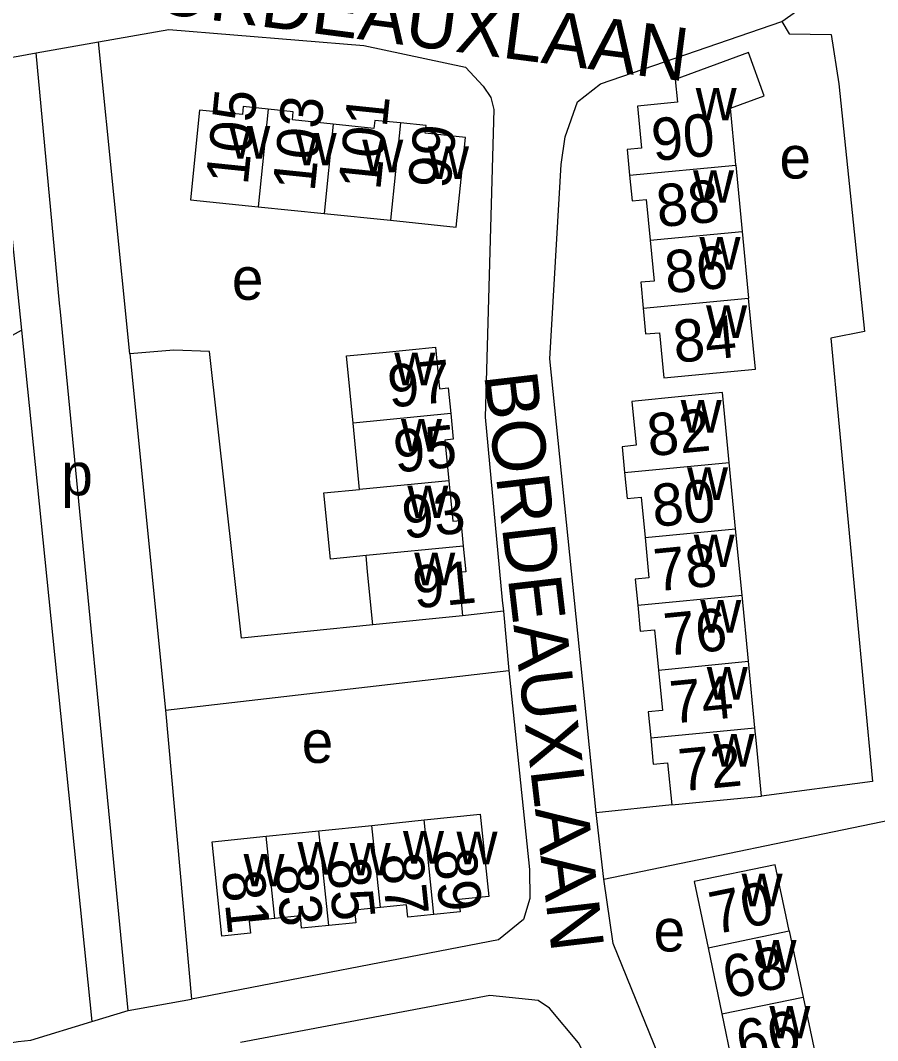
# Model space of a CAD drawing. Extents: x 157768 to 159790, y 387230 to 389604.
# Drawn here: x 159100.2 to 159181.1, y 387903.7 to 387999.9 of the extents above; entities that cross this region are included whole.
import ezdxf

# ---------------------------------------------------------------- set-up
doc = ezdxf.new("R2010")
doc.units = 0
for name, color, linetype in [('BLT_Basislijn', 7, 'Continuous'), ('BLT_Bebouwing', 7, 'Continuous'), ('BLT_Centroide', 7, 'Continuous'), ('BLT_Huisnummer', 7, 'Continuous'), ('BLT_Huisnummer_ tussenligend', 7, 'Continuous'), ('BLT_Onderverdeling_panden', 7, 'Continuous'), ('BLT_Straatnaam', 7, 'Continuous')]:
    doc.layers.add(name, color=color, linetype=linetype)

msp = doc.modelspace()

# ---------------------------------------------------------------- linework, layer by layer
at = {"layer": 'BLT_Basislijn'}
for p, q in [((159101.721, 387996.864), (159107.593, 387997.902)), ((159110.527, 387968.449), (159107.593, 387997.902)), ((159099.058, 387982.972), (159100.31, 387970.692)), ((159110.4, 387906.5), (159103.995, 387972.421)), ((159086.399, 387963.086), (159100.31, 387970.692)), ((159100.31, 387970.692), (159106.958, 387905.462)), ((159110.527, 387968.449), (159113.897, 387934.831)), ((159145.779, 387944.177), (159141.938, 387943.733)), ((159145.779, 387944.177), (159146.297, 387938.596)), ((159113.897, 387934.831), (159146.297, 387938.596)), ((159113.897, 387934.831), (159116.355, 387907.589)), ((159161.664, 387925.902), (159154.528, 387925.171)), ((159110.4, 387906.5), (159116.355, 387907.589)), ((159106.958, 387905.462), (159110.4, 387906.5))]:
    msp.add_line(p, q, dxfattribs=at)
for points in [[(159172.036, 387999.805), (159174.278, 388001.378), (159174.151, 388002.824)], [(159154.528, 387925.171), (159150.17, 387968.003), (159151.24, 387986.334), (159151.609, 387988.945), (159152.788, 387992.226), (159154.953, 387993.933), (159172.036, 387999.805)], [(159172.036, 387999.805), (159172.756, 387998.659), (159176.718, 387998.595), (159177.431, 387993.926), (159179.858, 387970.57), (159176.673, 387969.933), (159180.603, 387928.102), (159170.143, 387926.726)], [(159107.593, 387997.902), (159114.215, 387999.073), (159132.629, 387997.563), (159142.196, 387995.525), (159143.883, 387993.716), (159144.603, 387992.64), (159144.871, 387991.525), (159144.062, 387962.5), (159145.68, 387945.232), (159145.779, 387944.177)], [(159097.718, 387996.167), (159100, 387996.56), (159101.721, 387996.864)], [(159103.995, 387972.421), (159103.916, 387973.239), (159101.721, 387996.864)], [(159133.458, 387942.905), (159121.068, 387941.63), (159118.056, 387968.691), (159114.68, 387968.805), (159110.527, 387968.449)], [(159072.708, 387956.562), (159076.01, 387947.735), (159079.478, 387931.992), (159082.563, 387906.955), (159083.348, 387905.397), (159084.702, 387903.666), (159087.353, 387902.644), (159095.911, 387902.963), (159100, 387903.599), (159101.212, 387903.728), (159106.958, 387905.462)], [(159146.297, 387938.596), (159148.246, 387919.825), (159148.278, 387917.067), (159147.673, 387915.112), (159145.329, 387913.182), (159116.355, 387907.589)], [(159155.256, 387918.911), (159154.528, 387925.171)], [(159155.256, 387918.911), (159183.22, 387924.688), (159187.915, 387901.911)], [(159206.006, 387869.4), (159186.469, 387859.227), (159183.202, 387859.169), (159180.972, 387861.163), (159161.31, 387900.118), (159156.132, 387912.831), (159155.256, 387918.911)], [(159161.939, 387885.936), (159161.571, 387886.647), (159152.883, 387903.468), (159150.145, 387906.717), (159149.049, 387907.468), (159144.508, 387907.914), (159120.975, 387903.507)]]:
    msp.add_lwpolyline(points, dxfattribs=at)
at = {"layer": 'BLT_Bebouwing'}
for p, q in [((159167.71, 387986.271), (159168.309, 387980.01)), ((159122.657, 387982.347), (159128.862, 387981.709)), ((159128.862, 387981.709), (159135.124, 387981.066)), ((159168.309, 387980.01), (159168.91, 387973.727)), ((159132.211, 387955.673), (159131.6, 387961.93)), ((159167.69, 387951.959), (159167.081, 387958.218)), ((159168.298, 387945.705), (159167.69, 387951.959)), ((159168.905, 387939.455), (159168.298, 387945.705)), ((159141.938, 387943.733), (159133.458, 387942.905)), ((159169.515, 387933.184), (159168.905, 387939.455)), ((159161.664, 387925.902), (159170.143, 387926.726)), ((159133.387, 387923.978), (159138.311, 387924.488)), ((159123.416, 387922.945), (159128.376, 387923.458)), ((159128.376, 387923.458), (159133.387, 387923.978)), ((159172.73, 387914.025), (159174.049, 387907.783)), ((159165.09, 387912.429), (159166.395, 387906.184)), ((159174.049, 387907.783), (159175.368, 387901.54)), ((159166.395, 387906.184), (159167.7, 387899.938))]:
    msp.add_line(p, q, dxfattribs=at)
for points in [[(159167.71, 387986.271), (159167.671, 387986.674), (159167.195, 387991.651), (159170.383, 387992.821), (159168.891, 387996.89), (159161.996, 387994.361), (159162.202, 387992.204), (159158.429, 387991.843), (159158.81, 387987.862), (159157.454, 387987.732), (159157.685, 387985.313)], [(159123.6, 387991.541), (159121.237, 387991.784), (159121.16, 387991.031), (159117.126, 387991.445), (159116.259, 387983.004), (159122.657, 387982.347)], [(159129.728, 387990.133), (159125.884, 387990.528), (159125.963, 387991.299), (159123.6, 387991.541)], [(159136.066, 387990.243), (159133.65, 387990.491), (159133.572, 387989.738), (159129.728, 387990.133)], [(159135.124, 387981.066), (159141.342, 387980.427), (159142.21, 387988.885), (159138.409, 387989.276), (159138.483, 387989.995), (159136.066, 387990.243)], [(159157.685, 387985.313), (159157.916, 387982.895), (159159.265, 387983.024), (159159.633, 387979.179)], [(159159.633, 387979.179), (159160.001, 387975.335), (159158.733, 387975.213), (159158.966, 387972.774)], [(159158.966, 387972.774), (159159.2, 387970.336), (159160.495, 387970.459), (159160.903, 387966.191), (159165.881, 387966.667), (159169.552, 387967.018), (159168.91, 387973.727)], [(159131.6, 387961.93), (159130.982, 387968.264), (159134.402, 387968.598), (159139.378, 387969.083), (159139.759, 387965.176), (159140.576, 387965.256), (159140.813, 387962.831)], [(159167.081, 387958.218), (159166.441, 387964.801), (159162.888, 387964.456), (159157.911, 387963.972), (159158.313, 387959.833), (159156.983, 387959.704), (159157.221, 387957.258)], [(159140.813, 387962.831), (159141.05, 387960.406), (159140.272, 387960.33), (159140.646, 387956.496)], [(159157.221, 387957.258), (159157.459, 387954.813), (159158.775, 387954.941), (159159.145, 387951.129)], [(159140.646, 387956.496), (159141.02, 387952.662), (159141.758, 387952.734), (159141.994, 387950.319)], [(159132.822, 387949.423), (159129.47, 387949.103), (159128.859, 387955.357), (159132.211, 387955.673)], [(159159.145, 387951.129), (159159.516, 387947.317), (159158.213, 387947.19), (159158.45, 387944.747)], [(159133.458, 387942.905), (159132.972, 387947.882), (159132.822, 387949.423)], [(159141.994, 387950.319), (159142.23, 387947.905), (159141.538, 387947.837), (159141.938, 387943.733)], [(159158.45, 387944.747), (159158.688, 387942.304), (159160.041, 387942.436), (159160.411, 387938.629)], [(159160.411, 387938.629), (159160.781, 387934.822), (159159.447, 387934.693), (159159.687, 387932.227)], [(159170.143, 387926.726), (159169.659, 387931.703), (159169.515, 387933.184)], [(159159.687, 387932.227), (159159.927, 387929.762), (159161.276, 387929.893), (159161.664, 387925.902)], [(159138.311, 387924.488), (159143.593, 387925.035), (159144.397, 387917.268), (159141.58, 387916.976), (159141.699, 387915.823), (159139.236, 387915.567)], [(159124.221, 387915.185), (159121.81, 387914.935), (159121.928, 387913.793), (159119.226, 387913.513), (159118.304, 387922.415), (159123.416, 387922.945)], [(159172.73, 387914.025), (159172.446, 387915.371), (159171.413, 387920.263), (159163.785, 387918.674), (159165.09, 387912.429)], [(159134.188, 387916.241), (159131.726, 387915.986), (159131.849, 387914.798), (159129.3, 387914.534)], [(159139.236, 387915.567), (159136.774, 387915.312), (159136.651, 387916.496), (159134.188, 387916.241)], [(159129.3, 387914.534), (159126.752, 387914.27), (159126.632, 387915.435), (159124.221, 387915.185)]]:
    msp.add_lwpolyline(points, dxfattribs=at)
at = {"layer": 'BLT_Onderverdeling_panden'}
for p, q in [((159123.6, 387991.541), (159122.657, 387982.347)), ((159129.728, 387990.133), (159128.862, 387981.709)), ((159136.066, 387990.243), (159135.124, 387981.066)), ((159157.685, 387985.313), (159167.71, 387986.271)), ((159159.633, 387979.179), (159168.309, 387980.01)), ((159158.966, 387972.774), (159168.91, 387973.727)), ((159140.813, 387962.831), (159131.6, 387961.93)), ((159157.221, 387957.258), (159167.081, 387958.218)), ((159140.646, 387956.496), (159132.211, 387955.673)), ((159159.145, 387951.129), (159167.69, 387951.959)), ((159141.994, 387950.319), (159132.822, 387949.423)), ((159158.45, 387944.747), (159168.298, 387945.705)), ((159160.411, 387938.629), (159168.905, 387939.455)), ((159159.687, 387932.227), (159169.515, 387933.184)), ((159139.236, 387915.567), (159138.311, 387924.488)), ((159129.3, 387914.534), (159128.376, 387923.458)), ((159134.188, 387916.241), (159133.387, 387923.978)), ((159124.221, 387915.185), (159123.416, 387922.945)), ((159165.09, 387912.429), (159172.73, 387914.025)), ((159166.395, 387906.184), (159174.049, 387907.783))]:
    msp.add_line(p, q, dxfattribs=at)

# ---------------------------------------------------------------- texts
at = {"layer": 'BLT_Centroide'}
for s, p in [('w', (159163.922, 387990.484)), ('w', (159119.922, 387986.891)), ('w', (159126.188, 387986.234)), ('w', (159132.469, 387985.594)), ('w', (159138.672, 387984.969)), ('e', (159171.828, 387985.006)), ('w', (159163.672, 387982.719)), ('w', (159164.281, 387976.406)), ('e', (159120.172, 387973.563)), ('w', (159164.906, 387969.969)), ('w', (159135.492, 387965.5)), ('w', (159162.508, 387961.031)), ('w', (159136.117, 387959.25)), ('p', (159104.078, 387955.118)), ('w', (159163.109, 387954.688)), ('w', (159136.727, 387952.969)), ('w', (159163.734, 387948.344)), ('w', (159137.375, 387946.625)), ('w', (159164.352, 387942.156)), ('w', (159164.969, 387935.844)), ('e', (159126.759, 387929.872)), ('w', (159165.594, 387929.531)), ('w', (159136.312, 387920.375)), ('w', (159141.359, 387920.297)), ('w', (159126.359, 387919.328)), ('w', (159131.281, 387919.25)), ('w', (159121.266, 387918.219)), ('w', (159168.25, 387916.344)), ('e', (159159.953, 387912.081)), ('w', (159169.57, 387910.094)), ('w', (159170.875, 387903.875))]:
    msp.add_text(s, height=4, dxfattribs=at).set_placement(p)
at = {"layer": 'BLT_Huisnummer'}
for s, rotation, p in [('105', 84.14383, (159121.664, 387984.313)), ('90', 5.45867, (159159.949, 387986.641)), ('99', 84.14055, (159140.747, 387983.962)), ('84', 5.46206, (159161.988, 387967.604)), ('97', 5.58557, (159135.06, 387963.385)), ('80', 5.55065, (159159.99, 387952.12)), ('91', 5.57677, (159137.421, 387944.432)), ('76', 5.55065, (159161.11, 387939.967)), ('72', 5.55065, (159162.496, 387927.177)), ('89', 275.92304, (159139.203, 387921.596)), ('85', 275.92304, (159129.151, 387920.734)), ('81', 275.92304, (159119.212, 387919.552)), ('70', 11.48421, (159165.683, 387913.672)), ('66', 11.48421, (159168.205, 387901.52))]:
    msp.add_text(s, height=4, rotation=rotation, dxfattribs=at).set_placement(p)
at = {"layer": 'BLT_Huisnummer_ tussenligend'}
for s, rotation, p in [('103', 84.14055, (159127.97, 387983.694)), ('101', 84.14055, (159134.166, 387983.822)), ('88', 5.46206, (159160.398, 387980.398)), ('86', 5.46206, (159161.189, 387974.16)), ('82', 5.55065, (159159.537, 387958.784)), ('95', 5.57677, (159135.614, 387957.248)), ('93', 5.57677, (159136.413, 387951.019)), ('78', 5.55065, (159160.158, 387946.045)), ('74', 5.55065, (159161.682, 387933.573)), ('87', 275.92304, (159134.19, 387921.19)), ('83', 275.92304, (159124.203, 387920.204)), ('68', 11.48421, (159166.933, 387907.6))]:
    msp.add_text(s, height=4, rotation=rotation, dxfattribs=at).set_placement(p)
at = {"layer": 'BLT_Straatnaam'}
for height, rotation, p in [(4.99997, 352.60545, (159108.344, 388001.242)), (4.99991, 276.67783, (159143.955, 387966.499))]:
    msp.add_text('BORDEAUXLAAN', height=height, rotation=rotation, dxfattribs=at).set_placement(p)

doc.saveas('drawing.dxf')
